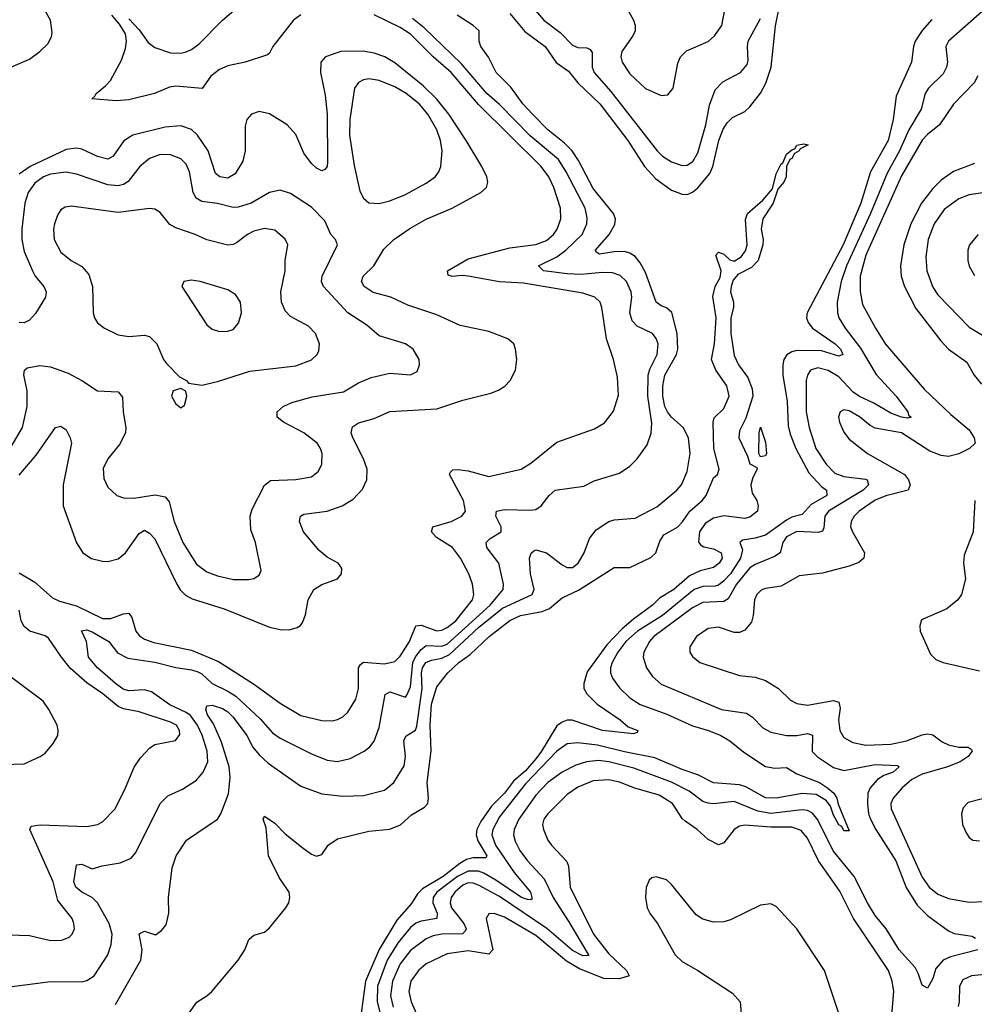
# Model space of a CAD drawing. Header units: inches. Extents: x 1173000 to 1307049, y 522583 to 678455.
# Tile 453 of 617: x 1210312 to 1213969, y 645501 to 649272. Entities that reach past the tile are written whole.
import ezdxf

# ---------------------------------------------------------------- set-up
doc = ezdxf.new("R2010")
doc.units = ezdxf.units.IN
doc.header["$MEASUREMENT"] = 0
doc.layers.add('B2614', color=7, linetype='Continuous')

msp = doc.modelspace()

# ---------------------------------------------------------------- linework, layer by layer
at = {"layer": 'B2614', "color": 5}
for points, elevation in [([(1210000, 648945.2), (1210050, 648960.2), (1210070, 648970.2), (1210126.5, 649013.5), (1210210, 649036.9), (1210270, 649086.5), (1210350, 649120.7), (1210390, 649150.2), (1210419.9, 649180.1), (1210434.1, 649205.9), (1210437.1, 649222.9), (1210431.1, 649270), (1210374.5, 649370)], 1020), ([(1210730, 649275.4), (1210770, 649233), (1210804.5, 649184.5), (1210830, 649165.1), (1210890, 649145.5), (1210930, 649143.9), (1210950, 649148.7), (1210970, 649157.5), (1211000.2, 649179.8), (1211090, 649270.9), (1211159.5, 649330)], 980), ([(1212190, 649295.8), (1212247.2, 649227.2), (1212325.7, 649170), (1212367.9, 649107.9), (1212415.4, 649075.4), (1212451, 649030), (1212534.7, 648950), (1212641.8, 648810), (1212705.4, 648710), (1212750, 648662.2), (1212810, 648619.4), (1212850, 648603.9), (1212870, 648602.7), (1212890, 648611.8), (1212910, 648628.1), (1212956.6, 648683.4), (1212967.7, 648710), (1212990.6, 648810), (1213007.3, 648852.7), (1213022.5, 648877.5), (1213043, 648897), (1213090, 648920.3), (1213110, 648937.9), (1213150, 648991.3), (1213170.9, 649029.1), (1213191.2, 649090), (1213208.3, 649248.3), (1213224.7, 649330)], 940), ([(1212270, 649328.4), (1212319.8, 649270), (1212382.6, 649222.6), (1212430, 649174.5), (1212450, 649165.9), (1212484.7, 649164.7), (1212498.5, 649158.5), (1212505.9, 649145.9), (1212505.6, 649090), (1212513, 649070), (1212577.2, 648997.2), (1212754.6, 648770), (1212775.4, 648750), (1212810, 648727.7), (1212850, 648714), (1212870, 648715.1), (1212891.4, 648728.6), (1212910, 648762.3), (1212941, 648870), (1212955.2, 648944.8), (1212976.5, 649003.5), (1213006.4, 649033.6), (1213074.3, 649070), (1213099.4, 649100.6), (1213103.7, 649116.3), (1213100.2, 649170), (1213103, 649190), (1213150, 649276.9)], 960), ([(1212630.1, 649330.1), (1212663.9, 649270), (1212670.2, 649250), (1212670.2, 649230), (1212661.8, 649210), (1212619.7, 649150), (1212616, 649130), (1212620.2, 649110), (1212650, 649064.7), (1212710, 649008.3), (1212770, 648981.3), (1212795.9, 648984.1), (1212816.4, 649010), (1212834.3, 649105.7), (1212844.2, 649130), (1212867.4, 649152.6), (1212950, 649189.2), (1212974.6, 649210), (1213002.5, 649250), (1213013.9, 649310)], 980), ([(1214010, 649312.8), (1213870.2, 649190), (1213860.7, 649170), (1213867.1, 649110), (1213863.2, 649090), (1213850, 649064.5), (1213793.4, 649010), (1213781.2, 648990), (1213766.2, 648930), (1213718.4, 648850), (1213682.4, 648770), (1213635.5, 648684.5), (1213571.8, 648530), (1213479.5, 648330), (1213459.6, 648270), (1213443.7, 648190), (1213445, 648150), (1213450.7, 648130), (1213474.8, 648090), (1213533.6, 648013.6), (1213593.4, 647913.4), (1213670, 647830.2), (1213714.2, 647770), (1213718, 647758), (1213727.7, 647750), (1213714.5, 647745.5), (1213690.6, 647749.4), (1213650, 647764.8), (1213584, 647804), (1213530, 647828.6), (1213506, 647846), (1213450, 647904), (1213410, 647928.9), (1213370, 647939.1), (1213342.5, 647930), (1213330.1, 647910), (1213325.5, 647890), (1213325.3, 647770), (1213336.6, 647710), (1213363, 647630), (1213402.3, 647570), (1213435.4, 647535.4), (1213470, 647521.9), (1213552.8, 647512.8), (1213559.3, 647510), (1213564.7, 647490), (1213543.4, 647470), (1213410.6, 647390), (1213396.9, 647370), (1213393.5, 647326.5), (1213387.5, 647312.5), (1213371.7, 647308.3), (1213290, 647312.3), (1213250, 647290.8), (1213235.5, 647270), (1213226, 647230), (1213204.4, 647215.6), (1213130, 647185), (1213110, 647172.2), (1213057.9, 647110), (1213026.6, 647053.4), (1213010, 647043.5), (1212930, 647040.3), (1212890, 647019), (1212742, 646910), (1212725, 646890), (1212704.1, 646850), (1212701.5, 646830), (1212713.4, 646790), (1212736.7, 646756.7), (1212770, 646727.1), (1213001.3, 646630), (1213096.2, 646616.2), (1213120.3, 646600.3), (1213159.6, 646559.6), (1213190, 646542.7), (1213250.1, 646530.1), (1213290, 646530.1), (1213330, 646537.6), (1213350, 646531.5), (1213348.9, 646468.9), (1213368.6, 646448.6), (1213430, 646408.4), (1213470, 646396.8), (1213590, 646419.1), (1213675.5, 646415.5), (1213681.5, 646410), (1213658.5, 646390), (1213622.9, 646377.1), (1213598.4, 646361.6), (1213570.1, 646329.9), (1213562.2, 646310), (1213560.4, 646270), (1213563.8, 646230), (1213571.3, 646210), (1213591.7, 646170), (1213668.6, 646050), (1213708.4, 645948.4), (1213750, 645880.7), (1213790, 645841.1), (1213870, 645782.3), (1213891.9, 645771.9), (1213961.8, 645761.8), (1213974.4, 645754.4)], 960), ([(1210272.8, 645567.2), (1210430, 645588.7), (1210550, 645587.3), (1210570, 645592), (1210598, 645610), (1210650, 645690.3), (1210662.9, 645730), (1210667.2, 645770), (1210654.9, 645810), (1210610.7, 645890), (1210590.2, 645910.2), (1210550, 645930.4), (1210528.1, 645950), (1210519.3, 645970), (1210530, 646035.3), (1210550, 646038.2), (1210590, 646019.6), (1210628.4, 646031.6), (1210697.7, 646042.3), (1210739.5, 646060.5), (1210757.6, 646082.4), (1210850.8, 646270), (1210880.3, 646299.7), (1210935.7, 646324.3), (1210990, 646359.7), (1211015.4, 646390), (1211032.6, 646430), (1211031.1, 646470), (1211011.7, 646531.7), (1210993.1, 646570), (1210966.7, 646606.7), (1210950, 646619.1), (1210887.5, 646647.5), (1210817.8, 646697.8), (1210790, 646705.3), (1210730, 646701.1), (1210708.5, 646708.5), (1210678.9, 646730), (1210609.9, 646790), (1210576.3, 646830), (1210568.9, 646890), (1210548.7, 646931.3), (1210570, 646934.8), (1210590, 646927.7), (1210653.9, 646890), (1210687.6, 646847.6), (1210727.2, 646827.2), (1210830, 646811.5), (1210910, 646790.4), (1210970, 646782.5), (1210994.8, 646774.8), (1211010, 646766.5), (1211050.1, 646730), (1211110, 646700.8), (1211140.5, 646680.5), (1211234.3, 646594.3), (1211281.3, 646541.3), (1211310, 646520.1), (1211430, 646459.8), (1211490, 646436.6), (1211530, 646431.5), (1211578.2, 646441.8), (1211632.4, 646470), (1211653.2, 646486.8), (1211670.9, 646509.1), (1211690, 646561.6), (1211712.2, 646687.8), (1211730, 646697.4), (1211790, 646677.8), (1211795.4, 646684.6), (1211810, 646716.4), (1211818.8, 646810), (1211828.4, 646831.6), (1211850, 646860.1), (1211870, 646874.9), (1211930, 646872.8), (1211950, 646880.6), (1212115, 647030), (1212164.9, 647090), (1212165.9, 647110), (1212147.7, 647190), (1212102.5, 647250), (1212099.3, 647270), (1212114.9, 647285.1), (1212156.3, 647310), (1212156.6, 647330), (1212136, 647370), (1212138.7, 647390), (1212170, 647395.5), (1212267, 647393), (1212290, 647396.5), (1212309.9, 647410.1), (1212340.4, 647450), (1212363.6, 647470), (1212474.2, 647485.8), (1212513.6, 647506.4), (1212610, 647535.2), (1212650, 647562.4), (1212678.5, 647590), (1212716.1, 647643.9), (1212731.1, 647688.9), (1212733.5, 647726.5), (1212718.2, 647830), (1212719.7, 647910), (1212726, 647934), (1212755.1, 647990), (1212758.7, 648030), (1212751.3, 648051.3), (1212736.8, 648070), (1212677.8, 648097.8), (1212659, 648119), (1212649.9, 648150), (1212657.6, 648210), (1212654.8, 648230), (1212636.5, 648270), (1212612.8, 648292.8), (1212583.2, 648303.2), (1212544.1, 648304.1), (1212463.3, 648296.7), (1212410, 648299), (1212318.7, 648310), (1212299.7, 648330), (1212370, 648363.6), (1212404.1, 648390), (1212467, 648450), (1212485.6, 648490), (1212486.4, 648513.6), (1212478.3, 648550), (1212405.7, 648690), (1212376.2, 648736.2), (1212267.7, 648827.7), (1212150, 648947.9), (1212102.3, 648990), (1212003.8, 649103.8), (1211861.5, 649241.5), (1211817, 649277)], 960), ([(1210310, 647152.9), (1210370, 647117.5), (1210437.8, 647057.8), (1210464.9, 647044.9), (1210530, 647027.4), (1210630, 646978.1), (1210661.9, 646978.1), (1210710, 646996.4), (1210730, 646999), (1210742.4, 646982.4), (1210758, 646930), (1210771.7, 646911.7), (1210790, 646899.8), (1210826.9, 646886.9), (1210970, 646857.5), (1211074.4, 646814.4), (1211208.2, 646728.2), (1211310, 646654), (1211390, 646606.9), (1211470, 646587.5), (1211510, 646587.2), (1211530, 646591.8), (1211550, 646602), (1211570, 646620.2), (1211600.2, 646670), (1211609.9, 646710), (1211610.4, 646789.6), (1211617.5, 646802.5), (1211630, 646811.6), (1211710, 646804.6), (1211750, 646813.9), (1211770, 646833.9), (1211805.7, 646890), (1211830, 646950.1), (1211850, 646953.2), (1211910, 646931.4), (1211930, 646934.2), (1211950, 646943.6), (1211983.2, 646970), (1212047.4, 647050), (1212052.2, 647070), (1212047.5, 647110), (1212033.1, 647150), (1212001.1, 647210), (1211970.8, 647250.8), (1211909.2, 647289.2), (1211889.9, 647310), (1211895.6, 647330), (1211965.7, 647350), (1212006.6, 647370), (1212020.7, 647390), (1212013, 647430), (1211959, 647530), (1211961.6, 647538.4), (1211972.2, 647547.8), (1211990.5, 647549.5), (1212030, 647544.1), (1212110, 647522.9), (1212233.3, 647550), (1212270, 647573.6), (1212370, 647654), (1212514.4, 647705.6), (1212552.4, 647727.6), (1212587.9, 647772.1), (1212606.6, 647833.4), (1212603.2, 647903.2), (1212587.1, 647970), (1212560.2, 648050), (1212542.9, 648170), (1212535.9, 648190), (1212515.6, 648210), (1212470, 648225.3), (1212242.9, 648262.9), (1212150, 648268), (1212030, 648289.6), (1212007.4, 648292.6), (1211969, 648289), (1211954, 648294), (1211951.3, 648310), (1212030, 648356.6), (1212190, 648398), (1212290, 648411.5), (1212330, 648426.8), (1212357.8, 648450), (1212371.6, 648470), (1212384.9, 648510), (1212384.1, 648550), (1212359.3, 648630), (1212339, 648670), (1212310.8, 648710), (1212070, 648946.8), (1211966, 649070), (1211896.7, 649130), (1211810, 649217), (1211770, 649241.9), (1211670, 649290.6)], 980), ([(1211390, 649290.6), (1211360.8, 649270), (1211282, 649170), (1211270, 649144), (1211262.3, 649137.7), (1211175.6, 649110), (1211110, 649095.4), (1211078, 649082), (1211044.3, 649055.7), (1211011.3, 649008.7), (1210910, 649017.8), (1210886.6, 649013.4), (1210829.1, 648989.1), (1210730, 648964.6), (1210681.8, 648961.8), (1210588.7, 648968.7), (1210600.7, 648979.3), (1210605, 648990), (1210641.5, 649018.5), (1210660.3, 649039.7), (1210702.9, 649117.1), (1210718, 649162), (1210721.6, 649190), (1210717.4, 649217.4), (1210695.3, 649255.3), (1210665.1, 649290)], 980), ([(1210680.1, 645499.9), (1210776.4, 645670), (1210781.7, 645710), (1210770, 645771), (1210790, 645781.1), (1210833, 645767), (1210856.2, 645783.8), (1210874.2, 645805.8), (1210884.4, 645850), (1210883.1, 645910), (1210896.1, 646023.9), (1210911.8, 646070), (1210951.1, 646130), (1211070.6, 646209.4), (1211083.1, 646230), (1211112.7, 646307.3), (1211119.1, 646370), (1211114.9, 646410), (1211085.1, 646505.1), (1211055.2, 646575.2), (1211032.4, 646610), (1211026, 646630), (1211030, 646643.7), (1211050, 646647.2), (1211090, 646634.3), (1211110, 646620.6), (1211130, 646601.1), (1211182.1, 646530), (1211205.9, 646485.9), (1211230, 646456.3), (1211264.5, 646424.5), (1211390, 646336.6), (1211470, 646307.2), (1211550, 646298.4), (1211630, 646300.8), (1211710, 646320.9), (1211745.5, 646350), (1211785.6, 646414.4), (1211790.4, 646449.6), (1211784.5, 646510), (1211792.2, 646527.8), (1211828.5, 646551.5), (1211833.6, 646566.4), (1211853.8, 646710), (1211851.4, 646770), (1211855.1, 646790), (1211868.9, 646810), (1211890, 646819.4), (1211930, 646826.5), (1211959.4, 646840.6), (1212070, 646943.7), (1212162.1, 647017.9), (1212276.1, 647070), (1212283, 647090), (1212269.4, 647150), (1212265.7, 647210), (1212271.7, 647228.3), (1212282.3, 647237.7), (1212290, 647241.5), (1212330, 647230.1), (1212390, 647184.3), (1212410, 647173.9), (1212430, 647174), (1212452.3, 647190), (1212474.6, 647230), (1212495, 647285), (1212521.4, 647318.6), (1212570, 647350.2), (1212590, 647356), (1212670, 647363.2), (1212753.6, 647406.4), (1212829.8, 647470), (1212847.5, 647490), (1212870, 647542), (1212881.3, 647610), (1212874.8, 647670), (1212854.5, 647710), (1212810, 647749.9), (1212794.2, 647770), (1212784.4, 647790), (1212776.1, 647830), (1212775.7, 647870), (1212783.5, 647910), (1212828, 647990), (1212834.1, 648010), (1212831.5, 648070), (1212810.5, 648150.5), (1212790, 648168.8), (1212770, 648175.8), (1212750.7, 648190.7), (1212710, 648304.3), (1212690, 648341.2), (1212670, 648364.8), (1212650, 648378.1), (1212630, 648383.7), (1212590, 648383.2), (1212534, 648374), (1212521.1, 648381.1), (1212518.9, 648390), (1212570.2, 648449.8), (1212592.3, 648487.7), (1212594.9, 648510), (1212587.8, 648530), (1212510, 648625.3), (1212453.3, 648733.3), (1212428.6, 648770), (1212399.7, 648799.7), (1212335.7, 648850), (1212276.5, 648910), (1212240.2, 648950), (1212194.3, 649014.3), (1212138, 649070), (1212108.5, 649128.5), (1212079.6, 649170), (1212072.3, 649190), (1212072.3, 649230), (1212049.5, 649250), (1211987.8, 649290)], 940), ([(1213806.8, 649273.2), (1213769.3, 649230.7), (1213743.1, 649190), (1213736.1, 649170), (1213729.2, 649110), (1213670, 648979.1), (1213659.2, 648890), (1213639.2, 648810), (1213571.5, 648690), (1213535.2, 648570), (1213466.9, 648410), (1213328.7, 648150), (1213326.7, 648130), (1213332.4, 648112.4), (1213350, 648090.2), (1213436.3, 648030), (1213456.8, 648010), (1213466.4, 647990), (1213450, 647983.9), (1213383.7, 648003.7), (1213290, 648005), (1213270, 647999.9), (1213251.7, 647988.3), (1213240.4, 647970), (1213235.5, 647950), (1213236.4, 647910), (1213252.3, 647810), (1213256.4, 647716.4), (1213264.3, 647684.3), (1213286.1, 647630), (1213336, 647536), (1213383.9, 647483.9), (1213403.5, 647470), (1213405, 647450), (1213344.7, 647415.3), (1213310, 647377.3), (1213270, 647366.1), (1213250, 647355.4), (1213170, 647298.1), (1213130, 647285.9), (1213081.5, 647278.5), (1213071.8, 647270), (1213081.7, 647241.7), (1213074.3, 647210), (1213035.4, 647150), (1213010, 647122.5), (1212990, 647106.4), (1212977.3, 647102.7), (1212930, 647101.4), (1212896.9, 647090), (1212774.5, 646990), (1212678.8, 646930), (1212633.9, 646890), (1212604.4, 646850), (1212581.7, 646810), (1212575.9, 646790), (1212576.3, 646770), (1212583.5, 646750), (1212610, 646712.8), (1212650, 646675), (1212690, 646649.6), (1212791.8, 646611.8), (1212890, 646568), (1212951.5, 646550), (1212998.2, 646530), (1213033.2, 646510), (1213086.8, 646466.8), (1213170, 646412.1), (1213205.2, 646405.2), (1213250, 646408.1), (1213290, 646383.1), (1213376.8, 646350), (1213406.5, 646330), (1213431.5, 646310), (1213442.7, 646290), (1213447.6, 646267.6), (1213490, 646165.2), (1213470, 646165.6), (1213461.4, 646181.4), (1213450, 646188.9), (1213430, 646225.7), (1213419.2, 646259.3), (1213401.9, 646281.9), (1213363.9, 646303.9), (1213310, 646307.9), (1213210, 646289.9), (1213170, 646292.1), (1213093.6, 646333.6), (1213070, 646341.5), (1212970, 646349.5), (1212910, 646379.8), (1212850, 646400.3), (1212745.4, 646445.4), (1212630, 646467.5), (1212526.5, 646493.5), (1212450, 646502.5), (1212410, 646498.1), (1212370, 646469.9), (1212250, 646344.7), (1212150, 646218.4), (1212124.8, 646170), (1212121.6, 646150), (1212134.7, 646110), (1212206.3, 646006.3), (1212269.5, 645930), (1212275.4, 645904.6), (1212270, 645900.6), (1212257.9, 645902.1), (1212235.4, 645910), (1212136.7, 645976.7), (1212090, 646003), (1212070, 646010.9), (1212030, 646010.6), (1211990, 645990), (1211911.1, 645930), (1211896.7, 645910), (1211894.6, 645890), (1211911.4, 645850), (1211910.1, 645830), (1211850, 645819.6), (1211830, 645811.4), (1211810, 645794.8), (1211762.4, 645737.6), (1211720.4, 645670), (1211683.8, 645570), (1211681.7, 645510), (1211697.1, 645450)], 940), ([(1210310, 647527.7), (1210375.7, 647604.3), (1210450, 647710.3), (1210470, 647715.3), (1210490, 647701.3), (1210506, 647670), (1210510.3, 647650), (1210479.2, 647490), (1210478.4, 647410), (1210530, 647268.5), (1210554, 647230), (1210587.9, 647207.9), (1210630, 647198.4), (1210650, 647197), (1210690, 647206.6), (1210717.3, 647230), (1210770, 647303.6), (1210790, 647316.5), (1210810, 647305.8), (1210830, 647284.1), (1210912.8, 647112.8), (1210927.8, 647087.8), (1210947.8, 647067.8), (1210973.8, 647053.8), (1211095.9, 647015.9), (1211270, 646945.4), (1211310, 646935.9), (1211344.9, 646935.1), (1211375.9, 646944.1), (1211388.5, 646951.5), (1211396.5, 646963.5), (1211407, 646993), (1211417.1, 647050), (1211438.9, 647090), (1211470, 647109), (1211529.4, 647130), (1211545.1, 647150), (1211547, 647170), (1211540.5, 647180.5), (1211532.7, 647190), (1211490, 647213.7), (1211459.4, 647239.4), (1211400.3, 647310), (1211384, 647350), (1211387.6, 647370), (1211401.5, 647378.5), (1211490.8, 647389.2), (1211548.3, 647410), (1211590, 647436.1), (1211626.1, 647473.9), (1211642.8, 647510), (1211644, 647550), (1211629, 647590), (1211589.1, 647670), (1211582.4, 647690), (1211587.5, 647712.5), (1211610, 647727.8), (1211670, 647744.6), (1211730, 647770.9), (1211910, 647781.5), (1212010, 647814.3), (1212117.8, 647842.2), (1212147.2, 647852.8), (1212171.5, 647868.5), (1212191.1, 647890), (1212212.1, 647930), (1212216.4, 647970), (1212212, 648010), (1212205.1, 648030), (1212182.9, 648050), (1212110, 648077.7), (1212000.3, 648100.3), (1211910, 648141.3), (1211798.8, 648178.8), (1211734.3, 648210), (1211666.9, 648226.9), (1211631.9, 648250), (1211622.4, 648270), (1211628.9, 648290), (1211669.1, 648330), (1211707.3, 648392.7), (1211745.6, 648430), (1211807.4, 648472.6), (1211870, 648507.5), (1211969.1, 648550.9), (1212078.7, 648610), (1212101.3, 648630), (1212105.7, 648650), (1212102, 648670), (1212082.4, 648710), (1212022.8, 648810), (1211956.1, 648910), (1211910, 648967.4), (1211858.5, 649018.5), (1211750, 649106.6), (1211711.6, 649130), (1211670, 649143.4), (1211628.6, 649151.4), (1211542.8, 649150), (1211483.7, 649130), (1211466.4, 649110), (1211464.7, 649070), (1211482.8, 648982.8), (1211490.1, 648910.1), (1211492.1, 648727.9), (1211490, 648709.5), (1211481.1, 648698.9), (1211470, 648693.3), (1211450, 648703.5), (1211430, 648721.1), (1211401.4, 648761.4), (1211370, 648832.5), (1211337, 648870), (1211270, 648911.1), (1211230, 648920.6), (1211200.9, 648910), (1211183.2, 648890), (1211175.9, 648864.1), (1211176.4, 648770), (1211167.5, 648730), (1211137.6, 648682.4), (1211110, 648665.4), (1211079.7, 648670), (1211063, 648683), (1211034.7, 648770), (1210993.8, 648830), (1210970, 648851), (1210930, 648865.3), (1210870, 648861.1), (1210745.5, 648830), (1210711.3, 648808.7), (1210670.9, 648749.1), (1210650, 648737.6), (1210610, 648748), (1210550, 648776.3), (1210530, 648779.7), (1210490, 648775.4), (1210352.1, 648710), (1210310, 648680.1)], 1020), ([(1213982.6, 649057.4), (1213969.1, 649030.9), (1213890, 648949), (1213836.6, 648870), (1213790, 648832.8), (1213770, 648811), (1213690, 648674.3), (1213553.6, 648370), (1213532.6, 648290), (1213531.7, 648231.7), (1213541.5, 648181.5), (1213590.7, 648090), (1213629.7, 648029.7), (1213777.5, 647857.5), (1213879.7, 647759.7), (1213950, 647701.3), (1213968.4, 647670), (1213973.4, 647650), (1213951.2, 647630), (1213910, 647608.7), (1213870, 647599.5), (1213842.3, 647602.3), (1213799.2, 647619.2), (1213690, 647689.9), (1213590, 647707.8), (1213570, 647717.8), (1213530, 647751.3), (1213490, 647773.5), (1213470, 647777.7), (1213455.5, 647770), (1213449.1, 647750.9), (1213452.6, 647730), (1213470, 647692.2), (1213490, 647666), (1213560.3, 647610), (1213702.3, 647530), (1213717, 647510), (1213723.2, 647490), (1213715.8, 647470), (1213630, 647448.4), (1213590, 647432.1), (1213528.1, 647390), (1213509.4, 647370), (1213497.7, 647350), (1213495.4, 647330), (1213502.5, 647310), (1213548.8, 647230), (1213546.8, 647210), (1213526.9, 647193.1), (1213490, 647178.6), (1213387.8, 647152.2), (1213298.6, 647141.4), (1213230, 647102.7), (1213170, 647093.4), (1213153.4, 647086.6), (1213136.5, 647070), (1213127.3, 647050), (1213122.7, 646990), (1213115.3, 646964.7), (1213090, 646933.9), (1213070, 646925), (1213050, 646924.9), (1212990, 646945.5), (1212950, 646939.8), (1212905.2, 646910), (1212879.6, 646870), (1212880.3, 646850), (1212890, 646833), (1212918.4, 646810), (1213070, 646759.7), (1213130, 646753.7), (1213170, 646741.4), (1213219.1, 646710), (1213265.4, 646665.4), (1213290, 646652.9), (1213330, 646646.6), (1213430, 646664.4), (1213450, 646658.6), (1213455.7, 646635.7), (1213449.1, 646590), (1213454.1, 646550), (1213470, 646522.9), (1213503.7, 646503.7), (1213553.4, 646493.4), (1213650, 646497.4), (1213710, 646509.7), (1213770, 646533.6), (1213790, 646537.3), (1213810, 646533.1), (1213846.2, 646506.2), (1213870, 646494.6), (1213910, 646485.5), (1213945.8, 646485.8), (1213957.7, 646477.7), (1213961, 646470), (1213945.9, 646450), (1213915.9, 646430), (1213866.2, 646410), (1213770, 646382.4), (1213730, 646361.5), (1213692.5, 646330), (1213658.3, 646290), (1213650.1, 646270), (1213651.4, 646250), (1213770, 645988.4), (1213796.2, 645950), (1213830, 645922.7), (1213870, 645906), (1213950, 645892.2), (1214070, 645896.6)], 980), ([(1210963.6, 645470), (1210990.9, 645509.1), (1211030, 645532.8), (1211048.4, 645550), (1211150, 645670.3), (1211174.8, 645710), (1211190.7, 645749.3), (1211210, 645766.3), (1211250, 645777.2), (1211270, 645793.2), (1211332.2, 645870), (1211343.2, 645890), (1211347.7, 645910), (1211345.3, 645930), (1211306.3, 645986.3), (1211266.1, 646070), (1211256.4, 646176.4), (1211245.6, 646210), (1211250, 646222), (1211290, 646194.3), (1211330, 646154.3), (1211398.4, 646098.4), (1211430, 646076.5), (1211450, 646068.9), (1211470, 646074.9), (1211494.7, 646110), (1211530, 646134.7), (1211650, 646163.8), (1211730, 646171.8), (1211771.7, 646188.3), (1211813.9, 646226.1), (1211863.6, 646256.4), (1211876, 646270), (1211878.8, 646290), (1211873.4, 646350), (1211888.5, 646471.5), (1211885.2, 646570), (1211889.9, 646650), (1211910, 646717), (1211952.2, 646770), (1211994.8, 646810), (1212038.7, 646841.3), (1212110.8, 646910), (1212190, 646971), (1212231.5, 646990), (1212314.6, 647005.4), (1212342.5, 647017.5), (1212390, 647058.2), (1212453.4, 647086.6), (1212590, 647174.4), (1212650, 647173.5), (1212730, 647212.2), (1212749.9, 647230), (1212765.2, 647274.8), (1212780.5, 647299.5), (1212832.1, 647327.9), (1212851.7, 647348.3), (1212880.2, 647390), (1212927.2, 647430), (1212942.5, 647450), (1212970, 647517.3), (1212985.2, 647530), (1212991.6, 647550), (1212971.7, 647630), (1212969.6, 647730.4), (1212973.2, 647746.8), (1213010, 647783.1), (1213030.7, 647830), (1213020.8, 647870), (1212979.3, 647930), (1212963.1, 647970), (1212973.8, 648030), (1212980.7, 648130), (1212967.9, 648212.1), (1212976.2, 648250), (1212995.4, 648284.6), (1212999.3, 648310), (1212979.6, 648370), (1212990, 648381.6), (1213010, 648374), (1213032.5, 648352.5), (1213050, 648346.7), (1213076, 648364), (1213093.3, 648386.7), (1213099.5, 648410), (1213092.7, 648507.3), (1213100.4, 648530), (1213159, 648581), (1213196.3, 648623.7), (1213210, 648682), (1213230, 648720.7), (1213236.6, 648723.4), (1213250, 648757), (1213270, 648774.3), (1213282.5, 648777.5), (1213290, 648791.1), (1213316.5, 648796.5), (1213332.7, 648792.7), (1213302.4, 648777.6), (1213299.1, 648770), (1213280.4, 648759.6), (1213270, 648740.5), (1213262.7, 648737.3), (1213250.3, 648710), (1213248.8, 648670), (1213239.6, 648650), (1213216.5, 648623.5), (1213198.8, 648570), (1213159.8, 648510), (1213152.5, 648470), (1213160.9, 648430), (1213159, 648410), (1213141.6, 648350), (1213116.4, 648323.6), (1213063.8, 648296.2), (1213045.7, 648274.3), (1213037.4, 648250), (1213035.2, 648230), (1213046.5, 648190), (1213046.5, 648170), (1213036.8, 648130), (1213036.9, 648070), (1213050, 647986), (1213066.5, 647950), (1213102, 647902), (1213118, 647858), (1213121.5, 647830), (1213094.6, 647745.4), (1213070, 647698), (1213067.3, 647670), (1213100.9, 647600.9), (1213110, 647571.3), (1213136.9, 647556.9), (1213138, 647550), (1213121.4, 647518.6), (1213113.4, 647490), (1213118.3, 647458.3), (1213136.4, 647430), (1213142, 647410), (1213138.8, 647390), (1213110, 647366.3), (1213090, 647362), (1213010, 647372.4), (1212970, 647362.9), (1212938, 647342), (1212916.5, 647310), (1212912.3, 647272.3), (1212920.7, 647260.7), (1212933.6, 647253.6), (1212970, 647245.2), (1212999.2, 647230), (1213003.2, 647210), (1212992.3, 647190), (1212970, 647174.2), (1212919.4, 647160.6), (1212877.9, 647142.1), (1212818.9, 647090), (1212763, 647057), (1212737.1, 647030), (1212663.8, 646976.2), (1212620.6, 646939.4), (1212561.9, 646878.1), (1212485.9, 646774.1), (1212473.4, 646730), (1212474.2, 646710), (1212485.2, 646690), (1212524.9, 646650), (1212612.3, 646590), (1212643.4, 646563.4), (1212680.7, 646550), (1212677.5, 646542.5), (1212663.5, 646536.5), (1212545.1, 646550), (1212429, 646589), (1212410, 646588.7), (1212390, 646581.6), (1212370, 646567.8), (1212312, 646470), (1212290, 646441.1), (1212250, 646394.8), (1212204.6, 646355.4), (1212169.1, 646310), (1212120.3, 646259.7), (1212078.5, 646201.5), (1212064, 646170), (1212061, 646150), (1212067, 646127), (1212102, 646070), (1212097.8, 646062.2), (1212050, 646061.9), (1212024.7, 646055.3), (1211999.2, 646040.8), (1211934.6, 645990), (1211856.2, 645943.8), (1211836.5, 645923.5), (1211813.5, 645886.5), (1211757.1, 645822.9), (1211689.2, 645710.8), (1211636.6, 645590), (1211610.8, 645390.8)], 920), ([(1210276.1, 647630), (1210323, 647710), (1210340.8, 647790), (1210341.7, 647850), (1210328.3, 647911.7), (1210331, 647930), (1210341.7, 647938.3), (1210390, 647947.6), (1210430, 647941.9), (1210498, 647918), (1210550.1, 647890.1), (1210610, 647850.2), (1210690, 647847.2), (1210706, 647826), (1210708.8, 647770), (1210719.5, 647710), (1210718.1, 647690), (1210695.1, 647644.9), (1210650, 647589.7), (1210632.8, 647552.8), (1210634.3, 647514.3), (1210650, 647482), (1210684.4, 647450), (1210710, 647440.7), (1210750, 647440.1), (1210831.9, 647451.9), (1210870, 647445), (1210884.9, 647424.9), (1210904.6, 647350), (1210937.1, 647270), (1210990, 647186.2), (1211030, 647157.8), (1211070, 647142.5), (1211131.8, 647128.2), (1211190, 647127.9), (1211210, 647132), (1211230, 647144.4), (1211238, 647162), (1211215.6, 647270), (1211198.2, 647318.2), (1211195.5, 647370), (1211202.6, 647397.4), (1211250, 647488.8), (1211272.9, 647507.1), (1211370, 647510.8), (1211430, 647521.5), (1211457.4, 647542.6), (1211469.8, 647570), (1211470.6, 647610), (1211465, 647630), (1211452.2, 647650), (1211400.8, 647690), (1211323, 647730), (1211298.7, 647750), (1211298.7, 647770), (1211321.6, 647790), (1211354.5, 647805.5), (1211432.7, 647827.3), (1211553.1, 647846.9), (1211610, 647881.3), (1211658.8, 647901.2), (1211730, 647918.5), (1211810, 647912.2), (1211834.9, 647925.1), (1211844.2, 647950), (1211842.4, 647970), (1211819.5, 648010), (1211790, 648030.9), (1211690, 648060.9), (1211641.8, 648101.8), (1211570, 648149.8), (1211476.8, 648250), (1211469, 648270), (1211470.6, 648290), (1211529.7, 648410), (1211522.9, 648430), (1211504, 648450), (1211481.7, 648501.7), (1211430, 648554.2), (1211350, 648607), (1211310, 648619.8), (1211270, 648610.8), (1211198.9, 648570), (1211150, 648553.5), (1211130, 648552.4), (1211070, 648568.5), (1211010, 648576.3), (1210989, 648589), (1210976.8, 648610), (1210963, 648690), (1210950, 648718.8), (1210930, 648738.8), (1210890, 648754.7), (1210850, 648755.8), (1210810, 648740.5), (1210772.7, 648710), (1210727.7, 648652.3), (1210710, 648641), (1210690, 648635.4), (1210650, 648639.2), (1210530, 648680.7), (1210490, 648687.9), (1210430, 648680.5), (1210403.2, 648670), (1210370, 648645.5), (1210344.5, 648610), (1210332.3, 648570), (1210321, 648470), (1210321, 648430), (1210330, 648384.2), (1210362, 648310), (1210372.1, 648290), (1210404.8, 648250), (1210414.2, 648230), (1210411, 648210), (1210372.9, 648147.1), (1210350, 648121.6), (1210330, 648111.4), (1210310, 648112.2)], 1040), ([(1213970, 648721.7), (1213890, 648691), (1213842.2, 648657.8), (1213810, 648625.8), (1213767.8, 648570), (1213726.6, 648490), (1213699.5, 648410), (1213686.8, 648330), (1213689.7, 648290), (1213701.5, 648250), (1213745.7, 648165.7), (1213841.5, 648041.5), (1213870, 648010.8), (1213940.7, 647960.7), (1213968.4, 647910), (1213996.4, 647876.4)], 1020), ([(1214027.2, 648612.8), (1213950, 648601.3), (1213910, 648585.5), (1213854.3, 648545.7), (1213815.4, 648490), (1213792.8, 648430), (1213783.8, 648363.8), (1213787.2, 648310), (1213810, 648247.9), (1213830, 648218.8), (1213950, 648094.2), (1214056.3, 648030)], 1040), ([(1213984.6, 648450), (1213951.6, 648410), (1213944.4, 648390), (1213944.7, 648350), (1213950, 648328), (1213970, 648292.4)], 1060), ([(1213971.3, 647430), (1213964.9, 647310), (1213930, 647221.2), (1213928.1, 647190), (1213935.7, 647130), (1213919.8, 647070), (1213906.7, 647050), (1213864, 647016), (1213767, 646973), (1213760.3, 646950), (1213761.7, 646930), (1213801.4, 646841.4), (1213822, 646822), (1213850, 646810.3), (1213990, 646778.4)], 1020), ([(1210230, 645768.2), (1210350, 645764.2), (1210430, 645745.4), (1210473.5, 645746.5), (1210501.8, 645758.2), (1210514, 645770), (1210522.3, 645790), (1210520.3, 645810), (1210513.5, 645830), (1210458.2, 645898.2), (1210440.2, 645970), (1210350.8, 646170), (1210356.9, 646183.1), (1210391.5, 646188.5), (1210570, 646181.5), (1210610, 646189.3), (1210630, 646200.2), (1210677.8, 646250), (1210718.3, 646330), (1210751.1, 646408.9), (1210775.1, 646444.9), (1210810, 646482.3), (1210830, 646496.5), (1210908.9, 646511.1), (1210925.7, 646534.3), (1210925, 646550), (1210912.6, 646570), (1210890, 646581.9), (1210770, 646620.7), (1210710, 646632.3), (1210690, 646641.9), (1210631.2, 646690), (1210570, 646731.8), (1210507.5, 646787.5), (1210472, 646830), (1210422.9, 646902.9), (1210410, 646912.1), (1210350.9, 646930), (1210330, 646948.5), (1210317.9, 646970), (1210309.9, 647010)], 980), ([(1210250, 646419.4), (1210330, 646422.1), (1210390.4, 646449.6), (1210410, 646463.2), (1210440.6, 646499.4), (1210458.5, 646530), (1210460.2, 646550), (1210455.9, 646570), (1210424.7, 646630), (1210402.3, 646662.3), (1210229.9, 646789.9)], 1020), ([(1213983, 645710), (1213877.7, 645682.3), (1213850.4, 645669.6), (1213822.4, 645637.6), (1213810, 645599.6), (1213790, 645563), (1213770, 645574.5), (1213756.3, 645616.3), (1213742.4, 645642.4), (1213681, 645710), (1213631.8, 645790), (1213590, 645841.1), (1213559.9, 645890), (1213509.5, 645990), (1213428.7, 646088.7), (1213370, 646207.5), (1213350, 646232.5), (1213330, 646243.6), (1213310, 646246.1), (1213190, 646231.4), (1213140.2, 646240.2), (1213050, 646278.1), (1212970, 646268.8), (1212950, 646270.8), (1212930, 646277.5), (1212877.7, 646317.7), (1212810, 646351.5), (1212665.1, 646405.1), (1212570, 646429.9), (1212530, 646434.2), (1212483.7, 646430), (1212442.9, 646417.1), (1212390, 646389.5), (1212335.3, 646350), (1212290, 646301.8), (1212224.7, 646210), (1212206.5, 646170), (1212204.6, 646150), (1212210, 646126), (1212228.9, 646090), (1212257.5, 646050), (1212321.8, 645981.8), (1212355.6, 645910), (1212416.7, 645816.7), (1212492.8, 645687.2), (1212470, 645686.4), (1212430, 645707.5), (1212331.4, 645791.4), (1212150, 645913.7), (1212070, 645956.8), (1212050, 645964.3), (1212030, 645965.6), (1212010, 645957), (1211979.9, 645930), (1211965.6, 645910), (1211961.4, 645890), (1211966.1, 645870), (1212013.3, 645810), (1212022.5, 645790), (1212018.7, 645781.3), (1212009.1, 645770.9), (1211930, 645769.9), (1211897, 645763), (1211870, 645751.2), (1211810, 645707.5), (1211770, 645655.6), (1211740.8, 645590), (1211733.2, 645533.2), (1211743.3, 645490)], 960), ([(1213651.5, 645430), (1213660.9, 645550), (1213655, 645590), (1213641, 645630), (1213506.7, 645830), (1213453.9, 645933.9), (1213372.4, 646050), (1213330, 646136.8), (1213306.6, 646166.6), (1213270, 646178.9), (1213190, 646179.1), (1213090, 646187.5), (1213070, 646183.4), (1213050, 646170.5), (1213010, 646119.3), (1212990, 646111.5), (1212950, 646131.9), (1212908.3, 646170), (1212862, 646202), (1212850, 646213), (1212813.7, 646270), (1212762.4, 646302.4), (1212668.4, 646328.4), (1212610, 646352.3), (1212570, 646360.7), (1212510, 646356.2), (1212450, 646332.7), (1212410, 646304.9), (1212335.7, 646230), (1212320.7, 646210), (1212315.7, 646190), (1212319.4, 646170), (1212335.9, 646130), (1212349.4, 646110), (1212408.1, 646048.1), (1212415.2, 646030), (1212421.8, 645950), (1212510.1, 645770), (1212570, 645694.6), (1212637.7, 645630), (1212647.1, 645610), (1212610, 645598), (1212550, 645599.5), (1212457.1, 645637.1), (1212406.6, 645666.6), (1212290, 645764.4), (1212170, 645834.5), (1212130, 645849.1), (1212110, 645846.9), (1212099.7, 645830), (1212124.4, 645710), (1212110, 645693.2), (1212030, 645705.5), (1211950, 645694.7), (1211870, 645655.8), (1211839.8, 645630), (1211811.2, 645590), (1211802.9, 645550), (1211812, 645510), (1211847.8, 645430)], 980), ([(1214030, 646295.3), (1213945.9, 646274.1), (1213926.3, 646253.7), (1213920.6, 646230), (1213924, 646190), (1213937.7, 646157.7), (1213950, 646139.5), (1213963.8, 646130), (1213990, 646126.7)], 1020), ([(1213456, 645450), (1213395.2, 645630), (1213289.8, 645790), (1213210, 645875.6), (1213190, 645885.1), (1213150, 645880.3), (1213035, 645825), (1213010, 645816.9), (1212970, 645814.9), (1212930, 645827.5), (1212904.1, 645844.1), (1212810, 645959.2), (1212790, 645977.2), (1212750.3, 645989.7), (1212734.4, 645985.6), (1212723.9, 645976.1), (1212712.3, 645947.7), (1212710.2, 645910), (1212715.8, 645870), (1212727.1, 645847.1), (1212756.3, 645810), (1212823, 645690), (1212850, 645664.6), (1212910.6, 645630.6), (1213043.5, 645543.5), (1213072.8, 645510), (1213078, 645450)], 1020), ([(1214050, 645618.8), (1213959.1, 645610), (1213925.5, 645594.5), (1213912.5, 645570), (1213912, 645510), (1213907.5, 645492.5)], 980)]:
    msp.add_lwpolyline(points, dxfattribs=dict(at, elevation=elevation))
for points, elevation in [([(1211650, 649045.5), (1211630, 649042.3), (1211610, 649031.6), (1211595, 649010), (1211577.2, 648890), (1211576.3, 648830), (1211594.1, 648714.1), (1211615.4, 648615.4), (1211629.2, 648589.2), (1211650, 648570.3), (1211690, 648568.2), (1211730, 648578.5), (1211790, 648602.5), (1211870, 648646), (1211903.9, 648670), (1211918.4, 648690), (1211925.5, 648710), (1211931.1, 648770), (1211924.2, 648810), (1211909.9, 648850), (1211876.3, 648910), (1211842.6, 648950), (1211792.9, 648990), (1211750, 649014.4), (1211690, 649039.4)], 1040), ([(1210510, 648557.8), (1210486.5, 648553.5), (1210470, 648543.6), (1210457, 648523), (1210445.4, 648490), (1210442, 648470), (1210445, 648430), (1210470, 648382.3), (1210510, 648350.2), (1210550, 648327.4), (1210576.8, 648296.8), (1210591.8, 648250), (1210593.6, 648150), (1210599, 648130), (1210611, 648111), (1210637.1, 648090), (1210690, 648065.5), (1210730, 648059.2), (1210790, 648063.2), (1210810, 648058.9), (1210838.3, 648030), (1210863.6, 647970), (1210875, 647955), (1210924.7, 647904.7), (1210951, 647890), (1210959.6, 647879.6), (1211010, 647872.9), (1211070, 647886.2), (1211193.7, 647926.3), (1211370, 647946.2), (1211430.5, 647969.5), (1211451.2, 647988.8), (1211458, 648002), (1211461.5, 648030), (1211446, 648070), (1211418.3, 648098.3), (1211350, 648135.8), (1211330, 648157.2), (1211315.9, 648190), (1211312.5, 648230), (1211329.8, 648310), (1211328.9, 648351.1), (1211339.8, 648410), (1211330, 648431.1), (1211290, 648466), (1211250, 648472.2), (1211210, 648462), (1211185.2, 648450), (1211142.8, 648417.2), (1211130, 648410.8), (1211110, 648408.9), (1211030, 648428.9), (1210984.5, 648450), (1210910, 648474.8), (1210888.1, 648488.1), (1210850, 648534), (1210830, 648546.2), (1210810, 648548.7), (1210690, 648534.1)], 1060), ([(1210970, 648275.1), (1210941, 648270), (1210933, 648250), (1211030, 648103.8), (1211050, 648087.2), (1211078, 648078), (1211110, 648078.9), (1211130, 648086), (1211151.1, 648110), (1211162.6, 648150), (1211158.9, 648190), (1211139.8, 648219.8), (1211110, 648237.2), (1211004, 648270)], 1080), ([(1210930, 647859), (1210901, 647850), (1210894, 647830), (1210910, 647801), (1210930, 647786), (1210944, 647796), (1210952.3, 647830), (1210949, 647849)], 1060), ([(1213150, 647598), (1213144, 647610), (1213145.2, 647690), (1213150, 647711), (1213170, 647654), (1213174, 647610), (1213170, 647602)], 920)]:
    msp.add_lwpolyline(points, close=True, dxfattribs=dict(at, elevation=elevation))

doc.saveas('drawing.dxf')
